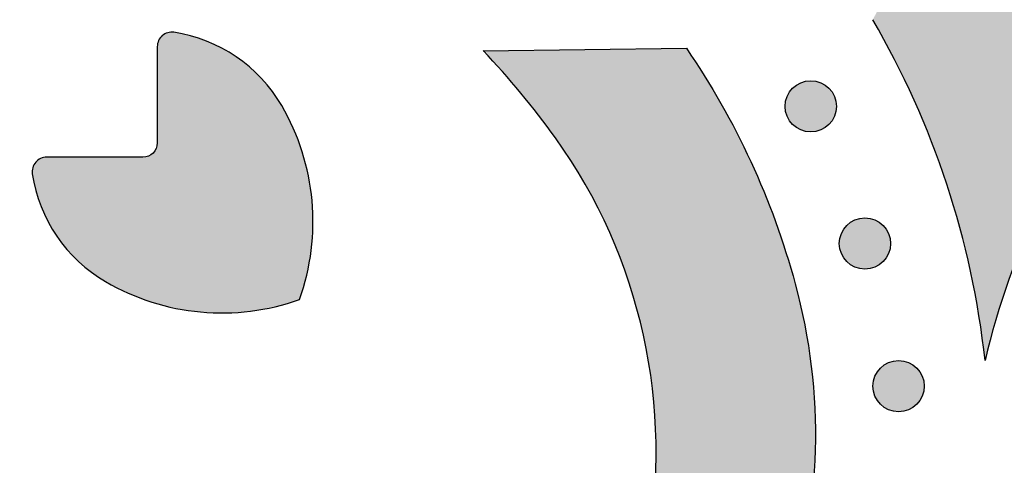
# Model space of a CAD drawing. Header units: millimetres. Extents: x -3873 to -97, y 912 to 4165.
# Tile 520 of 656: x -1880 to -1812, y 3103 to 3134. Entities that reach past the tile are written whole.
import ezdxf

# ---------------------------------------------------------------- set-up
doc = ezdxf.new("R2010")
doc.units = ezdxf.units.MM
doc.layers.add('pattern', color=7, linetype='Continuous', true_color=0x000000)

msp = doc.modelspace()

# ---------------------------------------------------------------- hatches: boundary and pattern name
at = {"layer": 'pattern'}
for points in [[(-1803.146, 3131.381), (-1804.041, 3130.241), (-1804.907, 3129.074), (-1805.742, 3127.88), (-1806.545, 3126.66), (-1807.314, 3125.417), (-1808.048, 3124.15), (-1808.747, 3122.863), (-1809.41, 3121.555), (-1810.035, 3120.23), (-1810.623, 3118.888), (-1811.172, 3117.531), (-1811.682, 3116.16), (-1812.152, 3114.778), (-1812.583, 3113.386), (-1812.973, 3111.986), (-1813.323, 3110.58), (-1813.511, 3112.121), (-1813.739, 3113.662), (-1814.009, 3115.198), (-1814.319, 3116.73), (-1814.669, 3118.256), (-1815.061, 3119.773), (-1815.492, 3121.28), (-1815.963, 3122.776), (-1816.473, 3124.259), (-1817.022, 3125.728), (-1817.609, 3127.181), (-1818.233, 3128.616), (-1818.894, 3130.032), (-1819.591, 3131.428), (-1820.322, 3132.803), (-1821.087, 3134.155), (-1820.106, 3135.954), (-1819.18, 3137.785), (-1818.311, 3139.647), (-1817.5, 3141.536), (-1816.75, 3143.449), (-1816.059, 3145.384), (-1815.431, 3147.338), (-1814.865, 3149.308), (-1814.63, 3150.209), (-1814.411, 3151.116), (-1814.207, 3152.03), (-1814.019, 3152.948), (-1813.847, 3153.872), (-1813.692, 3154.8), (-1813.554, 3155.732), (-1813.432, 3156.669), (-1813.326, 3157.608), (-1813.238, 3158.55), (-1813.167, 3159.495), (-1813.113, 3160.441), (-1813.076, 3161.389), (-1813.056, 3162.338), (-1813.053, 3163.288), (-1813.068, 3164.237), (-1813.1, 3165.187), (-1813.149, 3166.135), (-1813.216, 3167.082), (-1813.299, 3168.027), (-1813.4, 3168.969), (-1813.517, 3169.909), (-1813.652, 3170.846), (-1813.803, 3171.779), (-1813.971, 3172.708), (-1814.155, 3173.633), (-1814.355, 3174.552), (-1814.572, 3175.466), (-1814.805, 3176.375), (-1815.053, 3177.277), (-1815.317, 3178.172), (-1815.596, 3179.061), (-1815.875, 3179.883), (-1816.18, 3180.702), (-1816.51, 3181.517), (-1816.866, 3182.327), (-1817.247, 3183.13), (-1817.653, 3183.925), (-1818.085, 3184.712), (-1818.541, 3185.489), (-1819.022, 3186.254), (-1819.527, 3187.008), (-1820.056, 3187.747), (-1820.607, 3188.473), (-1821.182, 3189.183), (-1821.778, 3189.876), (-1822.395, 3190.551), (-1823.033, 3191.208), (-1823.69, 3191.846), (-1824.365, 3192.463), (-1825.058, 3193.059), (-1825.768, 3193.634), (-1826.494, 3194.185), (-1827.234, 3194.714), (-1827.987, 3195.219), (-1828.752, 3195.7), (-1829.529, 3196.156), (-1830.316, 3196.588), (-1831.111, 3196.994), (-1831.914, 3197.375), (-1832.724, 3197.731), (-1833.539, 3198.061), (-1834.358, 3198.366), (-1835.181, 3198.645), (-1836.069, 3198.924), (-1836.964, 3199.188), (-1837.866, 3199.436), (-1838.775, 3199.669), (-1839.689, 3199.886), (-1840.608, 3200.086), (-1841.533, 3200.271), (-1842.462, 3200.438), (-1843.395, 3200.59), (-1844.332, 3200.724), (-1845.272, 3200.842), (-1846.214, 3200.942), (-1847.159, 3201.026), (-1848.106, 3201.092), (-1849.055, 3201.141), (-1850.004, 3201.173), (-1850.953, 3201.188), (-1851.903, 3201.185), (-1852.852, 3201.165), (-1853.8, 3201.128), (-1854.746, 3201.074), (-1855.691, 3201.003), (-1856.633, 3200.915), (-1857.573, 3200.81), (-1858.509, 3200.688), (-1859.441, 3200.549), (-1860.369, 3200.394), (-1861.293, 3200.222), (-1862.212, 3200.034), (-1863.125, 3199.831), (-1864.032, 3199.611), (-1864.933, 3199.376), (-1866.901, 3198.811), (-1868.853, 3198.183), (-1870.787, 3197.494), (-1872.699, 3196.744), (-1874.586, 3195.934), (-1876.446, 3195.066), (-1878.276, 3194.141), (-1880.074, 3193.161), (-1881.164, 3193.764), (-1882.267, 3194.347), (-1883.381, 3194.909), (-1884.508, 3195.451), (-1885.645, 3195.971), (-1886.793, 3196.47), (-1887.95, 3196.947), (-1889.116, 3197.401), (-1890.291, 3197.834), (-1891.474, 3198.243), (-1892.664, 3198.63), (-1893.861, 3198.994), (-1895.063, 3199.335), (-1896.271, 3199.652), (-1897.483, 3199.946), (-1898.699, 3200.217), (-1895.791, 3200.909), (-1892.902, 3201.689), (-1890.036, 3202.558), (-1887.195, 3203.513), (-1884.385, 3204.554), (-1881.609, 3205.679), (-1878.871, 3206.886), (-1876.174, 3208.174), (-1874.877, 3208.703), (-1873.564, 3209.204), (-1872.236, 3209.679), (-1870.893, 3210.125), (-1869.537, 3210.543), (-1868.168, 3210.932), (-1866.787, 3211.292), (-1865.396, 3211.621), (-1863.994, 3211.92), (-1862.584, 3212.188), (-1861.167, 3212.425), (-1859.742, 3212.63), (-1858.312, 3212.804), (-1856.877, 3212.945), (-1855.439, 3213.055), (-1853.998, 3213.132), (-1852.556, 3213.176), (-1851.113, 3213.189), (-1849.672, 3213.169), (-1848.232, 3213.116), (-1846.795, 3213.032), (-1845.362, 3212.915), (-1843.935, 3212.767), (-1842.513, 3212.587), (-1841.099, 3212.376), (-1839.693, 3212.134), (-1838.296, 3211.862), (-1836.909, 3211.56), (-1835.534, 3211.228), (-1834.17, 3210.867), (-1832.82, 3210.478), (-1831.483, 3210.061), (-1830.336, 3209.672), (-1829.194, 3209.247), (-1828.058, 3208.787), (-1826.929, 3208.291), (-1825.81, 3207.76), (-1824.701, 3207.193), (-1823.604, 3206.591), (-1822.521, 3205.955), (-1821.454, 3205.285), (-1820.404, 3204.581), (-1819.372, 3203.844), (-1818.361, 3203.075), (-1817.372, 3202.274), (-1816.405, 3201.443), (-1815.463, 3200.583), (-1814.547, 3199.694), (-1813.659, 3198.778), (-1812.798, 3197.836), (-1811.967, 3196.87), (-1811.166, 3195.88), (-1810.397, 3194.869), (-1809.66, 3193.837), (-1808.956, 3192.787), (-1808.286, 3191.72), (-1807.65, 3190.637), (-1807.048, 3189.54), (-1806.482, 3188.431), (-1805.95, 3187.312), (-1805.455, 3186.183), (-1804.994, 3185.047), (-1804.569, 3183.905), (-1804.18, 3182.759), (-1803.674, 3181.121), (-1803.211, 3179.47), (-1802.792, 3177.807), (-1802.418, 3176.134), (-1801.882, 3173.385), (-1801.42, 3170.614), (-1801.035, 3167.824), (-1800.727, 3165.02), (-1800.497, 3162.204), (-1800.345, 3159.379), (-1800.272, 3156.549), (-1800.279, 3153.717), (-1800.364, 3150.886), (-1800.529, 3148.06), (-1800.772, 3145.241), (-1801.094, 3142.434), (-1801.493, 3139.641), (-1801.969, 3136.866), (-1802.52, 3134.112)], [(-1871.55, 3124.643), (-1878.199, 3124.643), (-1878.225, 3124.643), (-1878.252, 3124.642), (-1878.278, 3124.64), (-1878.304, 3124.637), (-1878.331, 3124.634), (-1878.357, 3124.63), (-1878.384, 3124.626), (-1878.41, 3124.62), (-1878.436, 3124.614), (-1878.463, 3124.608), (-1878.489, 3124.6), (-1878.515, 3124.592), (-1878.54, 3124.583), (-1878.566, 3124.573), (-1878.591, 3124.563), (-1878.616, 3124.552), (-1878.641, 3124.54), (-1878.665, 3124.528), (-1878.689, 3124.515), (-1878.713, 3124.501), (-1878.736, 3124.487), (-1878.758, 3124.472), (-1878.781, 3124.456), (-1878.802, 3124.44), (-1878.824, 3124.424), (-1878.845, 3124.407), (-1878.865, 3124.389), (-1878.884, 3124.371), (-1878.903, 3124.353), (-1878.922, 3124.334), (-1878.94, 3124.315), (-1878.957, 3124.295), (-1878.974, 3124.275), (-1878.99, 3124.255), (-1879.006, 3124.234), (-1879.022, 3124.212), (-1879.036, 3124.19), (-1879.051, 3124.167), (-1879.064, 3124.144), (-1879.078, 3124.121), (-1879.09, 3124.097), (-1879.102, 3124.073), (-1879.114, 3124.048), (-1879.124, 3124.023), (-1879.134, 3123.998), (-1879.144, 3123.972), (-1879.152, 3123.946), (-1879.16, 3123.92), (-1879.167, 3123.894), (-1879.174, 3123.867), (-1879.18, 3123.84), (-1879.185, 3123.814), (-1879.189, 3123.787), (-1879.192, 3123.76), (-1879.195, 3123.733), (-1879.197, 3123.706), (-1879.199, 3123.679), (-1879.199, 3123.652), (-1879.199, 3123.626), (-1879.198, 3123.599), (-1879.197, 3123.572), (-1879.195, 3123.546), (-1879.192, 3123.52), (-1879.188, 3123.494), (-1879.142, 3123.215), (-1879.089, 3122.936), (-1879.027, 3122.657), (-1878.957, 3122.379), (-1878.88, 3122.101), (-1878.794, 3121.824), (-1878.7, 3121.549), (-1878.598, 3121.275), (-1878.488, 3121.003), (-1878.37, 3120.734), (-1878.245, 3120.468), (-1878.111, 3120.205), (-1877.97, 3119.945), (-1877.822, 3119.689), (-1877.666, 3119.437), (-1877.503, 3119.19), (-1877.333, 3118.948), (-1877.156, 3118.71), (-1876.973, 3118.478), (-1876.783, 3118.251), (-1876.587, 3118.03), (-1876.386, 3117.815), (-1876.179, 3117.607), (-1875.967, 3117.405), (-1875.75, 3117.209), (-1875.528, 3117.021), (-1875.303, 3116.839), (-1875.073, 3116.665), (-1874.839, 3116.498), (-1874.603, 3116.338), (-1874.363, 3116.185), (-1874.12, 3116.04), (-1873.753, 3115.833), (-1873.378, 3115.635), (-1872.995, 3115.445), (-1872.607, 3115.266), (-1872.211, 3115.095), (-1871.81, 3114.935), (-1871.403, 3114.786), (-1870.99, 3114.647), (-1870.573, 3114.519), (-1870.151, 3114.402), (-1869.725, 3114.296), (-1869.296, 3114.202), (-1868.863, 3114.12), (-1868.428, 3114.049), (-1867.991, 3113.991), (-1867.553, 3113.944), (-1867.113, 3113.91), (-1866.672, 3113.887), (-1866.232, 3113.877), (-1865.791, 3113.879), (-1865.352, 3113.893), (-1864.914, 3113.92), (-1864.478, 3113.957), (-1864.044, 3114.007), (-1863.613, 3114.069), (-1863.186, 3114.141), (-1862.762, 3114.225), (-1862.342, 3114.32), (-1861.927, 3114.426), (-1861.517, 3114.543), (-1861.112, 3114.669), (-1860.712, 3114.805), (-1860.576, 3115.205), (-1860.449, 3115.61), (-1860.333, 3116.02), (-1860.227, 3116.435), (-1860.132, 3116.855), (-1860.048, 3117.279), (-1859.975, 3117.707), (-1859.914, 3118.138), (-1859.864, 3118.571), (-1859.826, 3119.007), (-1859.8, 3119.445), (-1859.786, 3119.885), (-1859.784, 3120.325), (-1859.794, 3120.765), (-1859.817, 3121.206), (-1859.851, 3121.646), (-1859.897, 3122.084), (-1859.956, 3122.522), (-1860.026, 3122.957), (-1860.109, 3123.389), (-1860.203, 3123.818), (-1860.309, 3124.244), (-1860.426, 3124.666), (-1860.554, 3125.083), (-1860.693, 3125.496), (-1860.842, 3125.903), (-1861.002, 3126.304), (-1861.172, 3126.7), (-1861.352, 3127.089), (-1861.542, 3127.471), (-1861.74, 3127.846), (-1861.947, 3128.214), (-1862.092, 3128.456), (-1862.245, 3128.696), (-1862.405, 3128.932), (-1862.572, 3129.166), (-1862.746, 3129.396), (-1862.928, 3129.622), (-1863.116, 3129.843), (-1863.312, 3130.06), (-1863.514, 3130.272), (-1863.722, 3130.479), (-1863.937, 3130.681), (-1864.158, 3130.876), (-1864.385, 3131.066), (-1864.617, 3131.249), (-1864.854, 3131.426), (-1865.097, 3131.596), (-1865.344, 3131.759), (-1865.596, 3131.915), (-1865.852, 3132.063), (-1866.112, 3132.205), (-1866.375, 3132.338), (-1866.641, 3132.464), (-1866.91, 3132.581), (-1867.182, 3132.691), (-1867.456, 3132.793), (-1867.731, 3132.887), (-1868.008, 3132.973), (-1868.286, 3133.05), (-1868.564, 3133.12), (-1868.843, 3133.182), (-1869.122, 3133.235), (-1869.401, 3133.281), (-1869.427, 3133.285), (-1869.453, 3133.288), (-1869.479, 3133.29), (-1869.506, 3133.291), (-1869.532, 3133.292), (-1869.559, 3133.292), (-1869.586, 3133.292), (-1869.613, 3133.29), (-1869.64, 3133.288), (-1869.667, 3133.286), (-1869.694, 3133.282), (-1869.721, 3133.278), (-1869.747, 3133.273), (-1869.774, 3133.267), (-1869.8, 3133.26), (-1869.827, 3133.253), (-1869.853, 3133.245), (-1869.879, 3133.237), (-1869.904, 3133.227), (-1869.93, 3133.217), (-1869.955, 3133.207), (-1869.979, 3133.195), (-1870.004, 3133.183), (-1870.028, 3133.171), (-1870.051, 3133.158), (-1870.074, 3133.144), (-1870.097, 3133.13), (-1870.119, 3133.115), (-1870.141, 3133.099), (-1870.162, 3133.083), (-1870.182, 3133.067), (-1870.202, 3133.05), (-1870.222, 3133.033), (-1870.241, 3133.015), (-1870.26, 3132.997), (-1870.278, 3132.977), (-1870.296, 3132.958), (-1870.314, 3132.938), (-1870.331, 3132.917), (-1870.347, 3132.896), (-1870.363, 3132.874), (-1870.379, 3132.852), (-1870.394, 3132.829), (-1870.408, 3132.806), (-1870.422, 3132.782), (-1870.435, 3132.758), (-1870.447, 3132.734), (-1870.459, 3132.709), (-1870.47, 3132.684), (-1870.48, 3132.659), (-1870.49, 3132.634), (-1870.499, 3132.608), (-1870.507, 3132.582), (-1870.514, 3132.556), (-1870.521, 3132.53), (-1870.527, 3132.503), (-1870.533, 3132.477), (-1870.537, 3132.45), (-1870.541, 3132.424), (-1870.544, 3132.398), (-1870.547, 3132.371), (-1870.548, 3132.345), (-1870.549, 3132.319), (-1870.55, 3132.292), (-1870.55, 3125.643), (-1870.55, 3125.621), (-1870.551, 3125.598), (-1870.552, 3125.576), (-1870.554, 3125.553), (-1870.556, 3125.53), (-1870.559, 3125.507), (-1870.562, 3125.484), (-1870.567, 3125.461), (-1870.571, 3125.438), (-1870.576, 3125.414), (-1870.582, 3125.391), (-1870.588, 3125.368), (-1870.595, 3125.344), (-1870.603, 3125.321), (-1870.611, 3125.298), (-1870.62, 3125.275), (-1870.629, 3125.252), (-1870.64, 3125.229), (-1870.65, 3125.206), (-1870.662, 3125.184), (-1870.673, 3125.161), (-1870.686, 3125.139), (-1870.699, 3125.117), (-1870.713, 3125.096), (-1870.727, 3125.074), (-1870.742, 3125.053), (-1870.757, 3125.033), (-1870.773, 3125.013), (-1870.79, 3124.993), (-1870.807, 3124.973), (-1870.825, 3124.954), (-1870.843, 3124.936), (-1870.861, 3124.918), (-1870.88, 3124.9), (-1870.9, 3124.883), (-1870.92, 3124.867), (-1870.94, 3124.851), (-1870.96, 3124.835), (-1870.981, 3124.82), (-1871.003, 3124.806), (-1871.024, 3124.792), (-1871.046, 3124.779), (-1871.068, 3124.767), (-1871.091, 3124.755), (-1871.113, 3124.743), (-1871.136, 3124.733), (-1871.159, 3124.723), (-1871.182, 3124.713), (-1871.205, 3124.704), (-1871.228, 3124.696), (-1871.251, 3124.689), (-1871.275, 3124.682), (-1871.298, 3124.675), (-1871.321, 3124.669), (-1871.345, 3124.664), (-1871.368, 3124.66), (-1871.391, 3124.656), (-1871.414, 3124.652), (-1871.437, 3124.649), (-1871.46, 3124.647), (-1871.483, 3124.645), (-1871.505, 3124.644), (-1871.528, 3124.643)], [(-1848.018, 3132.012), (-1833.973, 3132.18), (-1833.348, 3131.248), (-1832.742, 3130.302), (-1832.155, 3129.342), (-1831.587, 3128.368), (-1831.04, 3127.382), (-1830.513, 3126.384), (-1830.007, 3125.375), (-1829.523, 3124.355), (-1829.06, 3123.325), (-1828.619, 3122.285), (-1828.201, 3121.237), (-1827.805, 3120.181), (-1827.431, 3119.118), (-1827.081, 3118.049), (-1826.753, 3116.973), (-1826.449, 3115.893), (-1826.268, 3115.199), (-1826.099, 3114.5), (-1825.942, 3113.796), (-1825.797, 3113.089), (-1825.665, 3112.377), (-1825.545, 3111.662), (-1825.439, 3110.944), (-1825.345, 3110.223), (-1825.263, 3109.499), (-1825.195, 3108.773), (-1825.141, 3108.045), (-1825.099, 3107.316), (-1825.07, 3106.586), (-1825.055, 3105.855), (-1825.053, 3105.123), (-1825.064, 3104.392), (-1825.089, 3103.66), (-1825.127, 3102.93), (-1825.178, 3102.2), (-1825.242, 3101.472), (-1825.32, 3100.746), (-1825.41, 3100.022), (-1825.514, 3099.3), (-1825.63, 3098.581), (-1825.76, 3097.865), (-1825.902, 3097.153), (-1826.056, 3096.445), (-1826.223, 3095.741), (-1826.402, 3095.041), (-1826.594, 3094.346), (-1826.797, 3093.656), (-1827.012, 3092.972), (-1827.186, 3092.46), (-1827.375, 3091.953), (-1827.58, 3091.449), (-1827.8, 3090.951), (-1828.036, 3090.459), (-1828.285, 3089.973), (-1828.55, 3089.495), (-1828.829, 3089.024), (-1829.121, 3088.562), (-1829.427, 3088.109), (-1829.746, 3087.666), (-1830.077, 3087.232), (-1830.421, 3086.81), (-1830.776, 3086.398), (-1831.142, 3085.999), (-1831.518, 3085.611), (-1831.906, 3085.235), (-1832.305, 3084.869), (-1832.717, 3084.514), (-1833.139, 3084.17), (-1833.572, 3083.839), (-1834.016, 3083.52), (-1834.469, 3083.214), (-1834.931, 3082.922), (-1835.402, 3082.643), (-1835.88, 3082.379), (-1836.366, 3082.129), (-1836.858, 3081.894), (-1837.356, 3081.673), (-1837.859, 3081.469), (-1838.367, 3081.279), (-1838.879, 3081.105), (-1839.563, 3080.89), (-1840.253, 3080.687), (-1840.948, 3080.496), (-1841.648, 3080.316), (-1842.352, 3080.149), (-1843.06, 3079.995), (-1843.772, 3079.853), (-1844.488, 3079.724), (-1845.207, 3079.607), (-1845.929, 3079.504), (-1846.653, 3079.413), (-1847.379, 3079.336), (-1848.107, 3079.271), (-1848.837, 3079.22), (-1849.567, 3079.182), (-1850.298, 3079.158), (-1851.03, 3079.146), (-1851.761, 3079.148), (-1852.493, 3079.163), (-1853.223, 3079.192), (-1853.952, 3079.234), (-1854.68, 3079.289), (-1855.406, 3079.357), (-1856.129, 3079.438), (-1856.851, 3079.532), (-1857.569, 3079.638), (-1858.284, 3079.758), (-1858.996, 3079.89), (-1859.703, 3080.035), (-1860.407, 3080.192), (-1861.106, 3080.361), (-1861.8, 3080.542), (-1862.88, 3080.846), (-1863.955, 3081.174), (-1865.025, 3081.524), (-1866.088, 3081.898), (-1867.144, 3082.294), (-1868.192, 3082.712), (-1869.231, 3083.153), (-1870.261, 3083.616), (-1871.282, 3084.1), (-1872.291, 3084.606), (-1873.289, 3085.133), (-1874.275, 3085.68), (-1875.249, 3086.248), (-1876.209, 3086.835), (-1877.155, 3087.441), (-1878.087, 3088.067), (-1877.919, 3102.111), (-1876.478, 3100.787), (-1874.991, 3099.512), (-1873.461, 3098.29), (-1871.89, 3097.121), (-1871.138, 3096.596), (-1870.37, 3096.087), (-1869.586, 3095.594), (-1868.786, 3095.12), (-1867.972, 3094.664), (-1867.143, 3094.227), (-1866.301, 3093.81), (-1865.446, 3093.414), (-1864.579, 3093.038), (-1863.701, 3092.683), (-1862.812, 3092.351), (-1861.914, 3092.04), (-1861.006, 3091.753), (-1860.091, 3091.488), (-1859.169, 3091.247), (-1858.24, 3091.03), (-1857.306, 3090.837), (-1856.368, 3090.667), (-1855.427, 3090.522), (-1854.483, 3090.401), (-1853.537, 3090.305), (-1852.591, 3090.233), (-1851.645, 3090.185), (-1850.7, 3090.161), (-1849.758, 3090.162), (-1848.818, 3090.186), (-1847.883, 3090.234), (-1846.952, 3090.305), (-1846.027, 3090.398), (-1845.109, 3090.515), (-1844.198, 3090.654), (-1843.295, 3090.814), (-1843.145, 3090.844), (-1842.996, 3090.877), (-1842.848, 3090.912), (-1842.699, 3090.951), (-1842.551, 3090.992), (-1842.404, 3091.036), (-1842.257, 3091.083), (-1842.11, 3091.132), (-1841.965, 3091.185), (-1841.82, 3091.24), (-1841.677, 3091.298), (-1841.534, 3091.359), (-1841.392, 3091.422), (-1841.252, 3091.488), (-1841.112, 3091.557), (-1840.974, 3091.628), (-1840.838, 3091.702), (-1840.702, 3091.779), (-1840.569, 3091.858), (-1840.436, 3091.939), (-1840.306, 3092.023), (-1840.177, 3092.11), (-1840.05, 3092.198), (-1839.925, 3092.289), (-1839.802, 3092.382), (-1839.68, 3092.477), (-1839.561, 3092.574), (-1839.444, 3092.674), (-1839.329, 3092.775), (-1839.216, 3092.878), (-1839.105, 3092.983), (-1838.996, 3093.089), (-1838.89, 3093.198), (-1838.785, 3093.309), (-1838.682, 3093.422), (-1838.58, 3093.537), (-1838.481, 3093.654), (-1838.384, 3093.773), (-1838.289, 3093.895), (-1838.196, 3094.018), (-1838.105, 3094.143), (-1838.017, 3094.27), (-1837.93, 3094.399), (-1837.846, 3094.53), (-1837.765, 3094.662), (-1837.686, 3094.795), (-1837.609, 3094.931), (-1837.535, 3095.067), (-1837.464, 3095.205), (-1837.395, 3095.345), (-1837.329, 3095.485), (-1837.266, 3095.627), (-1837.205, 3095.77), (-1837.147, 3095.913), (-1837.092, 3096.058), (-1837.039, 3096.204), (-1836.989, 3096.35), (-1836.943, 3096.497), (-1836.899, 3096.644), (-1836.857, 3096.792), (-1836.819, 3096.941), (-1836.784, 3097.089), (-1836.751, 3097.238), (-1836.721, 3097.388), (-1836.561, 3098.291), (-1836.422, 3099.202), (-1836.305, 3100.121), (-1836.211, 3101.046), (-1836.14, 3101.976), (-1836.093, 3102.912), (-1836.069, 3103.851), (-1836.068, 3104.793), (-1836.092, 3105.738), (-1836.14, 3106.684), (-1836.212, 3107.63), (-1836.308, 3108.576), (-1836.429, 3109.52), (-1836.574, 3110.461), (-1836.744, 3111.4), (-1836.937, 3112.333), (-1837.154, 3113.262), (-1837.395, 3114.184), (-1837.66, 3115.1), (-1837.947, 3116.007), (-1838.258, 3116.905), (-1838.59, 3117.794), (-1838.945, 3118.672), (-1839.321, 3119.539), (-1839.717, 3120.394), (-1840.134, 3121.236), (-1840.571, 3122.065), (-1841.027, 3122.879), (-1841.501, 3123.679), (-1841.993, 3124.463), (-1842.503, 3125.231), (-1843.028, 3125.983), (-1844.196, 3127.554), (-1845.419, 3129.084), (-1846.693, 3130.571)], [(-1824.114, 3129.418), (-1824.142, 3129.445), (-1824.171, 3129.472), (-1824.201, 3129.499), (-1824.232, 3129.525), (-1824.263, 3129.551), (-1824.296, 3129.576), (-1824.329, 3129.601), (-1824.363, 3129.625), (-1824.398, 3129.648), (-1824.434, 3129.671), (-1824.47, 3129.693), (-1824.508, 3129.714), (-1824.546, 3129.735), (-1824.584, 3129.755), (-1824.624, 3129.773), (-1824.664, 3129.791), (-1824.705, 3129.808), (-1824.746, 3129.824), (-1824.788, 3129.84), (-1824.83, 3129.854), (-1824.873, 3129.867), (-1824.917, 3129.879), (-1824.961, 3129.89), (-1825.005, 3129.9), (-1825.05, 3129.908), (-1825.095, 3129.916), (-1825.14, 3129.923), (-1825.185, 3129.928), (-1825.231, 3129.932), (-1825.277, 3129.935), (-1825.323, 3129.937), (-1825.369, 3129.937), (-1825.415, 3129.937), (-1825.46, 3129.935), (-1825.506, 3129.932), (-1825.552, 3129.928), (-1825.597, 3129.923), (-1825.643, 3129.916), (-1825.688, 3129.908), (-1825.732, 3129.9), (-1825.777, 3129.89), (-1825.82, 3129.879), (-1825.864, 3129.867), (-1825.907, 3129.854), (-1825.949, 3129.84), (-1825.991, 3129.824), (-1826.033, 3129.808), (-1826.073, 3129.791), (-1826.113, 3129.773), (-1826.153, 3129.755), (-1826.192, 3129.735), (-1826.23, 3129.714), (-1826.267, 3129.693), (-1826.303, 3129.671), (-1826.339, 3129.648), (-1826.374, 3129.625), (-1826.408, 3129.601), (-1826.441, 3129.576), (-1826.474, 3129.551), (-1826.505, 3129.525), (-1826.536, 3129.499), (-1826.566, 3129.472), (-1826.595, 3129.445), (-1826.623, 3129.418), (-1826.651, 3129.389), (-1826.678, 3129.36), (-1826.705, 3129.331), (-1826.731, 3129.3), (-1826.757, 3129.268), (-1826.782, 3129.236), (-1826.807, 3129.203), (-1826.831, 3129.168), (-1826.854, 3129.133), (-1826.877, 3129.098), (-1826.899, 3129.061), (-1826.92, 3129.024), (-1826.941, 3128.986), (-1826.96, 3128.947), (-1826.979, 3128.908), (-1826.997, 3128.868), (-1827.014, 3128.827), (-1827.03, 3128.786), (-1827.045, 3128.744), (-1827.059, 3128.701), (-1827.072, 3128.658), (-1827.084, 3128.615), (-1827.095, 3128.571), (-1827.105, 3128.527), (-1827.114, 3128.482), (-1827.122, 3128.437), (-1827.128, 3128.392), (-1827.133, 3128.346), (-1827.138, 3128.301), (-1827.141, 3128.255), (-1827.142, 3128.209), (-1827.143, 3128.163), (-1827.142, 3128.117), (-1827.141, 3128.071), (-1827.138, 3128.025), (-1827.133, 3127.98), (-1827.128, 3127.934), (-1827.122, 3127.889), (-1827.114, 3127.844), (-1827.105, 3127.799), (-1827.095, 3127.755), (-1827.084, 3127.711), (-1827.072, 3127.668), (-1827.059, 3127.625), (-1827.045, 3127.582), (-1827.03, 3127.54), (-1827.014, 3127.499), (-1826.997, 3127.458), (-1826.979, 3127.418), (-1826.96, 3127.379), (-1826.941, 3127.34), (-1826.92, 3127.302), (-1826.899, 3127.265), (-1826.877, 3127.228), (-1826.854, 3127.193), (-1826.831, 3127.158), (-1826.807, 3127.124), (-1826.782, 3127.09), (-1826.757, 3127.058), (-1826.731, 3127.026), (-1826.705, 3126.995), (-1826.678, 3126.966), (-1826.651, 3126.937), (-1826.623, 3126.908), (-1826.595, 3126.881), (-1826.566, 3126.854), (-1826.536, 3126.827), (-1826.505, 3126.801), (-1826.474, 3126.775), (-1826.441, 3126.75), (-1826.408, 3126.725), (-1826.374, 3126.701), (-1826.339, 3126.678), (-1826.303, 3126.655), (-1826.267, 3126.633), (-1826.23, 3126.612), (-1826.192, 3126.591), (-1826.153, 3126.571), (-1826.113, 3126.553), (-1826.073, 3126.535), (-1826.033, 3126.518), (-1825.991, 3126.502), (-1825.949, 3126.486), (-1825.907, 3126.472), (-1825.864, 3126.459), (-1825.82, 3126.447), (-1825.777, 3126.436), (-1825.732, 3126.426), (-1825.688, 3126.418), (-1825.643, 3126.41), (-1825.597, 3126.404), (-1825.552, 3126.398), (-1825.506, 3126.394), (-1825.46, 3126.391), (-1825.415, 3126.389), (-1825.369, 3126.389), (-1825.323, 3126.389), (-1825.277, 3126.391), (-1825.231, 3126.394), (-1825.185, 3126.398), (-1825.14, 3126.404), (-1825.095, 3126.41), (-1825.05, 3126.418), (-1825.005, 3126.426), (-1824.961, 3126.436), (-1824.917, 3126.447), (-1824.873, 3126.459), (-1824.83, 3126.472), (-1824.788, 3126.486), (-1824.746, 3126.502), (-1824.705, 3126.518), (-1824.664, 3126.535), (-1824.624, 3126.553), (-1824.584, 3126.571), (-1824.546, 3126.591), (-1824.508, 3126.612), (-1824.47, 3126.633), (-1824.434, 3126.655), (-1824.398, 3126.678), (-1824.363, 3126.701), (-1824.329, 3126.725), (-1824.296, 3126.75), (-1824.263, 3126.775), (-1824.232, 3126.801), (-1824.201, 3126.827), (-1824.171, 3126.854), (-1824.142, 3126.881), (-1824.114, 3126.908), (-1824.087, 3126.937), (-1824.059, 3126.966), (-1824.033, 3126.995), (-1824.006, 3127.026), (-1823.981, 3127.058), (-1823.955, 3127.09), (-1823.931, 3127.124), (-1823.907, 3127.158), (-1823.883, 3127.193), (-1823.861, 3127.228), (-1823.839, 3127.265), (-1823.817, 3127.302), (-1823.797, 3127.34), (-1823.777, 3127.379), (-1823.758, 3127.418), (-1823.74, 3127.458), (-1823.723, 3127.499), (-1823.707, 3127.54), (-1823.692, 3127.582), (-1823.678, 3127.625), (-1823.665, 3127.668), (-1823.653, 3127.711), (-1823.642, 3127.755), (-1823.632, 3127.799), (-1823.623, 3127.844), (-1823.616, 3127.889), (-1823.609, 3127.934), (-1823.604, 3127.98), (-1823.6, 3128.025), (-1823.597, 3128.071), (-1823.595, 3128.117), (-1823.594, 3128.163), (-1823.595, 3128.209), (-1823.597, 3128.255), (-1823.6, 3128.301), (-1823.604, 3128.346), (-1823.609, 3128.392), (-1823.616, 3128.437), (-1823.623, 3128.482), (-1823.632, 3128.527), (-1823.642, 3128.571), (-1823.653, 3128.615), (-1823.665, 3128.658), (-1823.678, 3128.701), (-1823.692, 3128.744), (-1823.707, 3128.786), (-1823.723, 3128.827), (-1823.74, 3128.868), (-1823.758, 3128.908), (-1823.777, 3128.947), (-1823.797, 3128.986), (-1823.817, 3129.024), (-1823.839, 3129.061), (-1823.861, 3129.098), (-1823.883, 3129.133), (-1823.907, 3129.168), (-1823.931, 3129.203), (-1823.955, 3129.236), (-1823.981, 3129.268), (-1824.006, 3129.3), (-1824.033, 3129.331), (-1824.059, 3129.36), (-1824.087, 3129.389)], [(-1820.368, 3119.932), (-1820.397, 3119.959), (-1820.426, 3119.986), (-1820.455, 3120.013), (-1820.486, 3120.039), (-1820.518, 3120.065), (-1820.55, 3120.09), (-1820.584, 3120.115), (-1820.618, 3120.139), (-1820.653, 3120.162), (-1820.688, 3120.185), (-1820.725, 3120.207), (-1820.762, 3120.228), (-1820.8, 3120.249), (-1820.839, 3120.269), (-1820.878, 3120.287), (-1820.918, 3120.305), (-1820.959, 3120.322), (-1821, 3120.338), (-1821.042, 3120.354), (-1821.085, 3120.368), (-1821.128, 3120.381), (-1821.171, 3120.393), (-1821.215, 3120.404), (-1821.259, 3120.414), (-1821.304, 3120.422), (-1821.349, 3120.43), (-1821.394, 3120.436), (-1821.44, 3120.442), (-1821.485, 3120.446), (-1821.531, 3120.449), (-1821.577, 3120.451), (-1821.623, 3120.451), (-1821.669, 3120.451), (-1821.715, 3120.449), (-1821.761, 3120.446), (-1821.806, 3120.442), (-1821.852, 3120.436), (-1821.897, 3120.43), (-1821.942, 3120.422), (-1821.987, 3120.414), (-1822.031, 3120.404), (-1822.075, 3120.393), (-1822.118, 3120.381), (-1822.161, 3120.368), (-1822.204, 3120.354), (-1822.246, 3120.338), (-1822.287, 3120.322), (-1822.328, 3120.305), (-1822.368, 3120.287), (-1822.407, 3120.269), (-1822.446, 3120.249), (-1822.484, 3120.228), (-1822.521, 3120.207), (-1822.558, 3120.185), (-1822.593, 3120.162), (-1822.628, 3120.139), (-1822.662, 3120.115), (-1822.696, 3120.09), (-1822.728, 3120.065), (-1822.76, 3120.039), (-1822.791, 3120.013), (-1822.82, 3119.986), (-1822.849, 3119.959), (-1822.878, 3119.932), (-1822.905, 3119.903), (-1822.932, 3119.874), (-1822.959, 3119.844), (-1822.985, 3119.814), (-1823.011, 3119.782), (-1823.036, 3119.75), (-1823.061, 3119.716), (-1823.085, 3119.682), (-1823.108, 3119.647), (-1823.131, 3119.612), (-1823.153, 3119.575), (-1823.174, 3119.538), (-1823.195, 3119.5), (-1823.215, 3119.461), (-1823.233, 3119.422), (-1823.251, 3119.382), (-1823.268, 3119.341), (-1823.284, 3119.3), (-1823.3, 3119.258), (-1823.314, 3119.215), (-1823.327, 3119.172), (-1823.339, 3119.129), (-1823.35, 3119.085), (-1823.36, 3119.041), (-1823.368, 3118.996), (-1823.376, 3118.951), (-1823.383, 3118.906), (-1823.388, 3118.86), (-1823.392, 3118.815), (-1823.395, 3118.769), (-1823.397, 3118.723), (-1823.397, 3118.677), (-1823.397, 3118.631), (-1823.395, 3118.585), (-1823.392, 3118.539), (-1823.388, 3118.494), (-1823.383, 3118.448), (-1823.376, 3118.403), (-1823.368, 3118.358), (-1823.36, 3118.313), (-1823.35, 3118.269), (-1823.339, 3118.225), (-1823.327, 3118.182), (-1823.314, 3118.139), (-1823.3, 3118.096), (-1823.284, 3118.054), (-1823.268, 3118.013), (-1823.251, 3117.972), (-1823.233, 3117.932), (-1823.215, 3117.893), (-1823.195, 3117.854), (-1823.174, 3117.816), (-1823.153, 3117.779), (-1823.131, 3117.742), (-1823.108, 3117.706), (-1823.085, 3117.672), (-1823.061, 3117.637), (-1823.036, 3117.604), (-1823.011, 3117.572), (-1822.985, 3117.54), (-1822.959, 3117.509), (-1822.932, 3117.479), (-1822.905, 3117.45), (-1822.878, 3117.422), (-1822.849, 3117.395), (-1822.82, 3117.368), (-1822.791, 3117.341), (-1822.76, 3117.315), (-1822.728, 3117.289), (-1822.696, 3117.264), (-1822.662, 3117.239), (-1822.628, 3117.215), (-1822.593, 3117.192), (-1822.558, 3117.169), (-1822.521, 3117.147), (-1822.484, 3117.126), (-1822.446, 3117.105), (-1822.407, 3117.085), (-1822.368, 3117.067), (-1822.328, 3117.049), (-1822.287, 3117.032), (-1822.246, 3117.015), (-1822.204, 3117), (-1822.161, 3116.986), (-1822.118, 3116.973), (-1822.075, 3116.961), (-1822.031, 3116.95), (-1821.987, 3116.94), (-1821.942, 3116.932), (-1821.897, 3116.924), (-1821.852, 3116.917), (-1821.806, 3116.912), (-1821.761, 3116.908), (-1821.715, 3116.905), (-1821.669, 3116.903), (-1821.623, 3116.903), (-1821.577, 3116.903), (-1821.531, 3116.905), (-1821.485, 3116.908), (-1821.44, 3116.912), (-1821.394, 3116.917), (-1821.349, 3116.924), (-1821.304, 3116.932), (-1821.259, 3116.94), (-1821.215, 3116.95), (-1821.171, 3116.961), (-1821.128, 3116.973), (-1821.085, 3116.986), (-1821.042, 3117), (-1821, 3117.015), (-1820.959, 3117.032), (-1820.918, 3117.049), (-1820.878, 3117.067), (-1820.839, 3117.085), (-1820.8, 3117.105), (-1820.762, 3117.126), (-1820.725, 3117.147), (-1820.688, 3117.169), (-1820.653, 3117.192), (-1820.618, 3117.215), (-1820.584, 3117.239), (-1820.55, 3117.264), (-1820.518, 3117.289), (-1820.486, 3117.315), (-1820.455, 3117.341), (-1820.426, 3117.368), (-1820.397, 3117.395), (-1820.368, 3117.422), (-1820.341, 3117.45), (-1820.314, 3117.479), (-1820.287, 3117.509), (-1820.261, 3117.54), (-1820.235, 3117.572), (-1820.21, 3117.604), (-1820.185, 3117.637), (-1820.161, 3117.672), (-1820.138, 3117.706), (-1820.115, 3117.742), (-1820.093, 3117.779), (-1820.072, 3117.816), (-1820.051, 3117.854), (-1820.031, 3117.893), (-1820.013, 3117.932), (-1819.995, 3117.972), (-1819.978, 3118.013), (-1819.962, 3118.054), (-1819.946, 3118.096), (-1819.932, 3118.139), (-1819.919, 3118.182), (-1819.907, 3118.225), (-1819.896, 3118.269), (-1819.886, 3118.313), (-1819.878, 3118.358), (-1819.87, 3118.403), (-1819.864, 3118.448), (-1819.858, 3118.494), (-1819.854, 3118.539), (-1819.851, 3118.585), (-1819.849, 3118.631), (-1819.849, 3118.677), (-1819.849, 3118.723), (-1819.851, 3118.769), (-1819.854, 3118.815), (-1819.858, 3118.86), (-1819.864, 3118.906), (-1819.87, 3118.951), (-1819.878, 3118.996), (-1819.886, 3119.041), (-1819.896, 3119.085), (-1819.907, 3119.129), (-1819.919, 3119.172), (-1819.932, 3119.215), (-1819.946, 3119.258), (-1819.962, 3119.3), (-1819.978, 3119.341), (-1819.995, 3119.382), (-1820.013, 3119.422), (-1820.031, 3119.461), (-1820.051, 3119.5), (-1820.072, 3119.538), (-1820.093, 3119.575), (-1820.115, 3119.612), (-1820.138, 3119.647), (-1820.161, 3119.682), (-1820.185, 3119.716), (-1820.21, 3119.75), (-1820.235, 3119.782), (-1820.261, 3119.814), (-1820.287, 3119.844), (-1820.314, 3119.874), (-1820.341, 3119.903)], [(-1818.041, 3110.07), (-1818.069, 3110.098), (-1818.098, 3110.125), (-1818.128, 3110.151), (-1818.159, 3110.178), (-1818.191, 3110.203), (-1818.223, 3110.229), (-1818.256, 3110.253), (-1818.29, 3110.277), (-1818.325, 3110.301), (-1818.361, 3110.324), (-1818.398, 3110.346), (-1818.435, 3110.367), (-1818.473, 3110.387), (-1818.512, 3110.407), (-1818.551, 3110.426), (-1818.591, 3110.444), (-1818.632, 3110.461), (-1818.673, 3110.477), (-1818.715, 3110.492), (-1818.758, 3110.506), (-1818.801, 3110.519), (-1818.844, 3110.531), (-1818.888, 3110.542), (-1818.932, 3110.552), (-1818.977, 3110.561), (-1819.022, 3110.568), (-1819.067, 3110.575), (-1819.113, 3110.58), (-1819.158, 3110.584), (-1819.204, 3110.587), (-1819.25, 3110.589), (-1819.296, 3110.59), (-1819.342, 3110.589), (-1819.388, 3110.587), (-1819.433, 3110.584), (-1819.479, 3110.58), (-1819.524, 3110.575), (-1819.57, 3110.568), (-1819.615, 3110.561), (-1819.659, 3110.552), (-1819.704, 3110.542), (-1819.748, 3110.531), (-1819.791, 3110.519), (-1819.834, 3110.506), (-1819.876, 3110.492), (-1819.918, 3110.477), (-1819.96, 3110.461), (-1820, 3110.444), (-1820.041, 3110.426), (-1820.08, 3110.407), (-1820.119, 3110.387), (-1820.157, 3110.367), (-1820.194, 3110.346), (-1820.231, 3110.324), (-1820.266, 3110.301), (-1820.301, 3110.277), (-1820.335, 3110.253), (-1820.369, 3110.229), (-1820.401, 3110.203), (-1820.433, 3110.178), (-1820.463, 3110.151), (-1820.493, 3110.125), (-1820.522, 3110.098), (-1820.55, 3110.07), (-1820.578, 3110.042), (-1820.605, 3110.013), (-1820.632, 3109.983), (-1820.658, 3109.952), (-1820.684, 3109.921), (-1820.709, 3109.888), (-1820.734, 3109.855), (-1820.758, 3109.821), (-1820.781, 3109.786), (-1820.804, 3109.75), (-1820.826, 3109.714), (-1820.847, 3109.676), (-1820.868, 3109.638), (-1820.887, 3109.6), (-1820.906, 3109.56), (-1820.924, 3109.52), (-1820.941, 3109.479), (-1820.957, 3109.438), (-1820.972, 3109.396), (-1820.986, 3109.354), (-1821, 3109.311), (-1821.012, 3109.267), (-1821.023, 3109.223), (-1821.032, 3109.179), (-1821.041, 3109.134), (-1821.049, 3109.089), (-1821.055, 3109.044), (-1821.061, 3108.999), (-1821.065, 3108.953), (-1821.068, 3108.907), (-1821.069, 3108.861), (-1821.07, 3108.815), (-1821.069, 3108.769), (-1821.068, 3108.724), (-1821.065, 3108.678), (-1821.061, 3108.632), (-1821.055, 3108.587), (-1821.049, 3108.541), (-1821.041, 3108.496), (-1821.032, 3108.452), (-1821.023, 3108.408), (-1821.012, 3108.364), (-1821, 3108.32), (-1820.986, 3108.277), (-1820.972, 3108.235), (-1820.957, 3108.193), (-1820.941, 3108.151), (-1820.924, 3108.111), (-1820.906, 3108.071), (-1820.887, 3108.031), (-1820.868, 3107.992), (-1820.847, 3107.954), (-1820.826, 3107.917), (-1820.804, 3107.881), (-1820.781, 3107.845), (-1820.758, 3107.81), (-1820.734, 3107.776), (-1820.709, 3107.743), (-1820.684, 3107.71), (-1820.658, 3107.679), (-1820.632, 3107.648), (-1820.605, 3107.618), (-1820.578, 3107.589), (-1820.55, 3107.561), (-1820.522, 3107.533), (-1820.493, 3107.506), (-1820.463, 3107.479), (-1820.433, 3107.453), (-1820.401, 3107.427), (-1820.369, 3107.402), (-1820.335, 3107.377), (-1820.301, 3107.353), (-1820.266, 3107.33), (-1820.231, 3107.307), (-1820.194, 3107.285), (-1820.157, 3107.264), (-1820.119, 3107.244), (-1820.08, 3107.224), (-1820.041, 3107.205), (-1820, 3107.187), (-1819.96, 3107.17), (-1819.918, 3107.154), (-1819.876, 3107.139), (-1819.834, 3107.125), (-1819.791, 3107.112), (-1819.748, 3107.1), (-1819.704, 3107.089), (-1819.659, 3107.079), (-1819.615, 3107.07), (-1819.57, 3107.062), (-1819.524, 3107.056), (-1819.479, 3107.051), (-1819.433, 3107.046), (-1819.388, 3107.043), (-1819.342, 3107.042), (-1819.296, 3107.041), (-1819.25, 3107.042), (-1819.204, 3107.043), (-1819.158, 3107.046), (-1819.113, 3107.051), (-1819.067, 3107.056), (-1819.022, 3107.062), (-1818.977, 3107.07), (-1818.932, 3107.079), (-1818.888, 3107.089), (-1818.844, 3107.1), (-1818.801, 3107.112), (-1818.758, 3107.125), (-1818.715, 3107.139), (-1818.673, 3107.154), (-1818.632, 3107.17), (-1818.591, 3107.187), (-1818.551, 3107.205), (-1818.512, 3107.224), (-1818.473, 3107.244), (-1818.435, 3107.264), (-1818.398, 3107.285), (-1818.361, 3107.307), (-1818.325, 3107.33), (-1818.29, 3107.353), (-1818.256, 3107.377), (-1818.223, 3107.402), (-1818.191, 3107.427), (-1818.159, 3107.453), (-1818.128, 3107.479), (-1818.098, 3107.506), (-1818.069, 3107.533), (-1818.041, 3107.561), (-1818.014, 3107.589), (-1817.986, 3107.618), (-1817.96, 3107.648), (-1817.933, 3107.679), (-1817.908, 3107.71), (-1817.883, 3107.743), (-1817.858, 3107.776), (-1817.834, 3107.81), (-1817.81, 3107.845), (-1817.788, 3107.881), (-1817.766, 3107.917), (-1817.744, 3107.954), (-1817.724, 3107.992), (-1817.704, 3108.031), (-1817.685, 3108.071), (-1817.667, 3108.111), (-1817.65, 3108.151), (-1817.634, 3108.193), (-1817.619, 3108.235), (-1817.605, 3108.277), (-1817.592, 3108.32), (-1817.58, 3108.364), (-1817.569, 3108.408), (-1817.559, 3108.452), (-1817.55, 3108.496), (-1817.543, 3108.541), (-1817.536, 3108.587), (-1817.531, 3108.632), (-1817.527, 3108.678), (-1817.524, 3108.724), (-1817.522, 3108.769), (-1817.521, 3108.815), (-1817.522, 3108.861), (-1817.524, 3108.907), (-1817.527, 3108.953), (-1817.531, 3108.999), (-1817.536, 3109.044), (-1817.543, 3109.089), (-1817.55, 3109.134), (-1817.559, 3109.179), (-1817.569, 3109.223), (-1817.58, 3109.267), (-1817.592, 3109.311), (-1817.605, 3109.354), (-1817.619, 3109.396), (-1817.634, 3109.438), (-1817.65, 3109.479), (-1817.667, 3109.52), (-1817.685, 3109.56), (-1817.704, 3109.6), (-1817.724, 3109.638), (-1817.744, 3109.676), (-1817.766, 3109.714), (-1817.788, 3109.75), (-1817.81, 3109.786), (-1817.834, 3109.821), (-1817.858, 3109.855), (-1817.883, 3109.888), (-1817.908, 3109.921), (-1817.933, 3109.952), (-1817.96, 3109.983), (-1817.986, 3110.013), (-1818.014, 3110.042)]]:
    msp.add_hatch(color=256, dxfattribs=at).paths.add_polyline_path(points, flags=0)

# ---------------------------------------------------------------- linework, layer by layer
msp.add_line((-1848.018, 3132.012), (-1833.973, 3132.18), dxfattribs=at)
for points in [[(-1870.55, 3132.292), (-1870.55, 3125.643)], [(-1871.55, 3124.643), (-1878.199, 3124.643)]]:
    msp.add_lwpolyline(points, dxfattribs=at)
for centre in [(-1825.369, 3128.163), (-1821.623, 3118.677), (-1819.296, 3108.815)]:
    msp.add_circle(centre, 1.774, dxfattribs=at)
for centre, radius, start, end in [((-1872.498, 3104.157), 59.522, 6.19424, 30.26326), ((-1869.55, 3132.292), 1, 81.44329, 180), ((-1870.95, 3122.987), 10.41, 30.13719, 81.4433), ((-1889.172, 3092.876), 56.792, 35.65879, 43.56062), ((-1762.811, 3098.756), 51.878, 141.03199, 166.82556), ((-1875.788, 3120.178), 16.004, 340.38426, 30.13719), ((-1873.2, 3104.335), 37.135, 349.21724, 35.65879), ((-1878.199, 3123.643), 1, 90, 188.55672), ((-1868.894, 3125.043), 10.41, 188.5567, 239.86281), ((-1866.085, 3129.881), 16.004, 239.86281, 289.61574)]:
    msp.add_arc(centre, radius, start, end, dxfattribs=at)
at = {"layer": 'pattern', "extrusion": (0, 0, -1)}
for centre, radius, start, end in [((1878.044, 3101.938), 53.449, 145.54141, 164.86531), ((1871.55, 3125.643), 1, 180, 270), ((1865.318, 3105.38), 40.266, 164.86531, 197.9488)]:
    msp.add_arc(centre, radius, start, end, dxfattribs=at)

doc.saveas('drawing.dxf')
